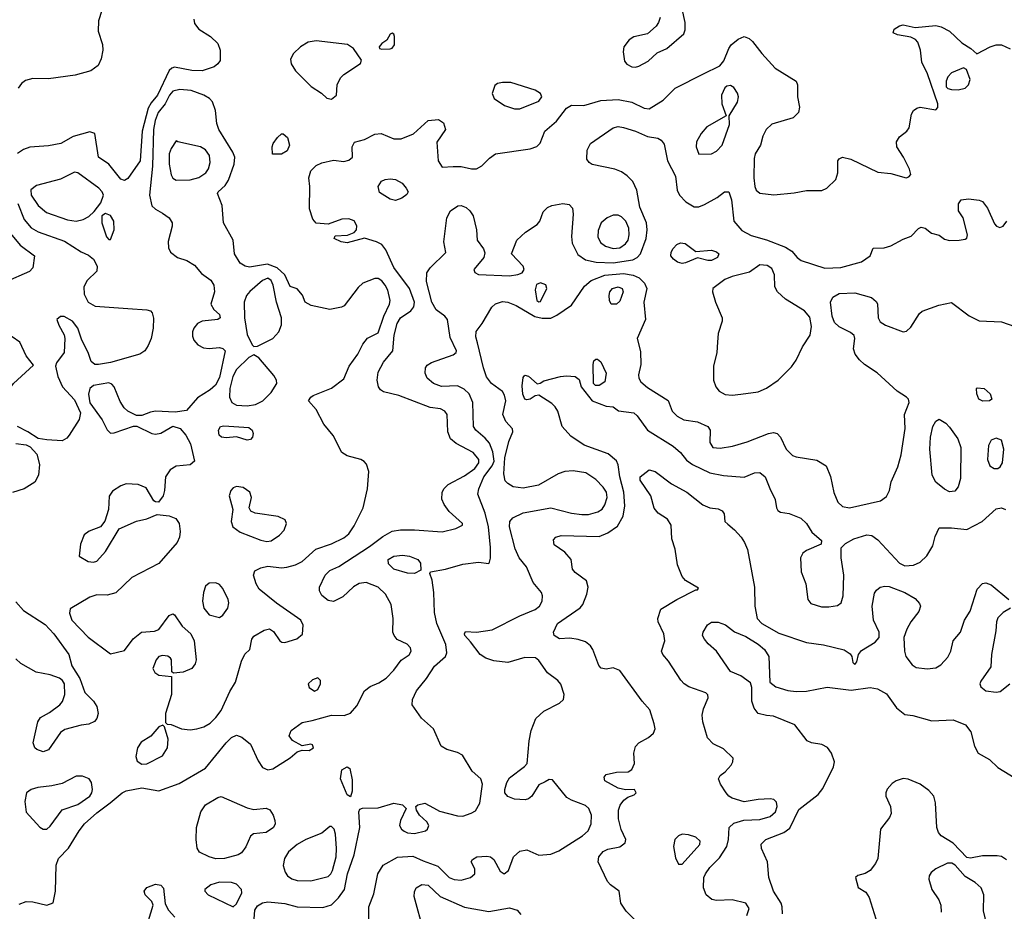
# Model space of a CAD drawing. Extents: x 1173029 to 1307123, y 522559 to 678521.
# Tile 588 of 623: x 1242798 to 1248502, y 629099 to 634261. Entities that reach past the tile are written whole.
import ezdxf

# ---------------------------------------------------------------- set-up
doc = ezdxf.new("R2010")
doc.units = 0

msp = doc.modelspace()

# ---------------------------------------------------------------- linework, layer by layer
at = {"layer": '0CON10XD'}
for points in [[(1243274.6, 634315.4), (1243255.6, 634255), (1243252.9, 634195), (1243277.4, 634117.4), (1243280.4, 634085), (1243271.1, 634035), (1243253.6, 633996.4), (1243210.8, 633965), (1243120.1, 633939.9), (1242965, 633918.2), (1242875, 633920.3), (1242831.6, 633908.4), (1242809, 633891), (1242789.3, 633865)], [(1246507.5, 634275), (1246499.2, 634245), (1246485.5, 634224.5), (1246435, 634178.8), (1246355, 634161.4), (1246329.2, 634145), (1246298.6, 634105), (1246293.1, 634075), (1246301.2, 634021.2), (1246314.2, 634004.2), (1246345, 633989.2), (1246365, 633986)], [(1246365, 633986), (1246385, 633992), (1246439.1, 634020.9), (1246490.9, 634069.1), (1246546.3, 634093.7), (1246645, 634178.8), (1246652.3, 634202.3), (1246652.5, 634245), (1246636.2, 634325)], [(1243806.7, 634265), (1243811.2, 634238.8), (1243835, 634206), (1243904.3, 634164.3), (1243945, 634123.3), (1243959.2, 634085), (1243958.8, 634025), (1243946, 634005), (1243925, 633988.6), (1243855, 633965.5), (1243795, 633967.7), (1243695, 633985.6), (1243679.1, 633980.9), (1243665, 633966.9), (1243596.5, 633825), (1243559.5, 633780.5), (1243541.7, 633748.3), (1243508.5, 633615), (1243495.8, 633445), (1243425, 633341.4), (1243405, 633330), (1243385, 633338.9), (1243314.5, 633424.5), (1243254, 633465), (1243233, 633603), (1243205, 633612.5), (1243108.8, 633585), (1243035.9, 633544.1), (1242965, 633530.7), (1242856.4, 633523.6), (1242820.3, 633509.7), (1242785, 633486.2)], [(1242795, 629139.2), (1242835, 629155.8), (1242875, 629154.3), (1242955, 629134.4), (1242992.7, 629147.3), (1243005.4, 629215), (1243009.5, 629365), (1243023.3, 629405), (1243080.6, 629465), (1243142.5, 629565), (1243174.5, 629605), (1243245, 629668.5), (1243323, 629727), (1243392.2, 629785), (1243415, 629796.7), (1243505, 629813.3), (1243605, 629796.1), (1243722, 629838), (1243875, 629927.5), (1243994.5, 630075), (1244025, 630104.5), (1244055, 630117.8), (1244085, 630106.9), (1244135, 630065.7), (1244179.5, 629969.5), (1244205, 629931.2), (1244235, 629917.5), (1244265, 629922.9), (1244365, 629986.7), (1244405, 630022.5), (1244435, 630032.5), (1244475, 630030), (1244500, 630045), (1244495, 630062.5), (1244485, 630066.2), (1244435, 630057.5), (1244377.7, 630087.7), (1244360, 630115), (1244371.4, 630145), (1244435, 630192.5), (1244492.7, 630202.7), (1244605, 630234.5), (1244677.6, 630232.4), (1244715, 630245.6), (1244752, 630288), (1244795.4, 630374.6), (1244828.9, 630401.1), (1244878.8, 630421.2), (1244921.7, 630448.3), (1244965.7, 630495), (1245007.9, 630552.1), (1245055, 630583.8), (1245066.2, 630605), (1245061.2, 630625), (1245043.3, 630645), (1244985, 630673.3), (1244966.4, 630696.4), (1244960, 630715), (1244961.2, 630795), (1244950.8, 630875), (1244917.5, 630935), (1244874.3, 630975), (1244805, 631001.8), (1244765, 630997.1), (1244732.1, 630977.9), (1244669.8, 630920.2), (1244615, 630893.3), (1244585, 630898.1), (1244548.3, 630928.3), (1244535.8, 630955), (1244535.7, 630975), (1244567.8, 631045), (1244595, 631071.5), (1244646.1, 631096.1), (1244825, 631211.4), (1244901.3, 631268.7), (1244955, 631299.1), (1245005, 631307.9), (1245085, 631308.5), (1245245, 631295.5), (1245325, 631315.7), (1245363.3, 631335), (1245363.3, 631345), (1245285, 631414), (1245256.9, 631455), (1245243.3, 631485), (1245245.4, 631524.6), (1245255.6, 631545), (1245280.4, 631569.6), (1245375, 631621.2), (1245435, 631662.5), (1245458.6, 631695), (1245458.2, 631715), (1245425.7, 631755.7), (1245326.7, 631806.7), (1245294.6, 631834.6), (1245278.2, 631875), (1245274.6, 631974.6), (1245261.1, 631995), (1245235, 632008.8), (1245175.4, 632015.4), (1244995, 632085.4), (1244906.4, 632106.4), (1244887.4, 632117.4), (1244876.3, 632136.3), (1244868.8, 632175), (1244875, 632220), (1244905, 632278), (1244959.4, 632345), (1244966.8, 632435), (1244985, 632502), (1245005, 632534.4), (1245064.7, 632575.3), (1245080.4, 632599.6), (1245085.3, 632625), (1245055.7, 632705.7), (1244965, 632826.7), (1244919.4, 632929.4), (1244895, 632959.1), (1244865, 632974.7), (1244795, 632995.8), (1244695, 632970), (1244660, 632975), (1244620, 632995), (1244625, 633010), (1244696.1, 633013.9), (1244735, 633028.8), (1244748.8, 633045), (1244752, 633068), (1244736.4, 633096.4), (1244705, 633108.9), (1244665, 633106.4), (1244585, 633078), (1244515, 633084), (1244495.6, 633105.6), (1244476.2, 633166.2), (1244479.5, 633295), (1244473.3, 633345), (1244484.6, 633385.4), (1244515, 633417.5), (1244548.1, 633431.9), (1244615, 633447.5), (1244675, 633439.4), (1244705, 633447.1), (1244725.8, 633465), (1244723.9, 633526.1), (1244738.3, 633551.7), (1244795, 633568.6), (1244855, 633598.6), (1244892.1, 633602.1), (1244965, 633571.1), (1245008.7, 633571.3), (1245078.7, 633601.3), (1245165, 633678), (1245225, 633684.2), (1245252.9, 633665), (1245264.2, 633625.8), (1245215, 633552.5), (1245221.8, 633445), (1245245, 633408), (1245308.2, 633411.8), (1245355, 633412.1), (1245415, 633398.1), (1245445, 633398.6), (1245474.5, 633415.5), (1245519.7, 633460.3), (1245555, 633484.3), (1245755.5, 633514.5), (1245793.4, 633526.6), (1245813.4, 633546.6), (1245840, 633615), (1245907.1, 633672.9), (1245965, 633748.5), (1245995, 633767.1), (1246065.7, 633764.3), (1246165, 633794.4), (1246265, 633800), (1246343.3, 633783.3), (1246415, 633750), (1246445, 633746.2), (1246525.3, 633794.7), (1246594.7, 633865.3), (1246758.6, 633948.6), (1246854, 633995), (1246877.4, 634022.6), (1246905.6, 634095), (1246919.4, 634115), (1246960.7, 634149.3), (1246995, 634163.5), (1247022.9, 634152.9), (1247043.3, 634135), (1247096.5, 634065), (1247175, 633980), (1247296.1, 633906.1), (1247303.3, 633885), (1247304.5, 633815.5), (1247314.4, 633755.6), (1247309.4, 633725), (1247277.6, 633692.4), (1247155, 633655.8), (1247121.2, 633625), (1247102.7, 633587.3), (1247088.6, 633535), (1247059.4, 633485), (1247052, 633458), (1247050.5, 633345), (1247056.9, 633295), (1247064.6, 633274.6), (1247085, 633257.1), (1247167, 633247), (1247285, 633259.2), (1247355, 633272.9), (1247445, 633273.3), (1247474, 633285), (1247525, 633336), (1247537.8, 633375), (1247537.5, 633445), (1247545, 633456), (1247565, 633465.6), (1247613, 633453), (1247768.3, 633378.3), (1247845, 633370.9), (1247933.8, 633346.2), (1247949.2, 633350.8), (1247960, 633365), (1247952, 633395), (1247916.9, 633465), (1247878.5, 633525), (1247876.9, 633555), (1247895, 633582.5), (1247937.1, 633615), (1247950.6, 633635), (1247964.4, 633715), (1247975, 633735.7), (1247995, 633750), (1248015, 633754.4), (1248105, 633740), (1248117, 633753), (1248117.5, 633775), (1248057, 633947), (1248024.2, 634015), (1248015.5, 634085.5), (1248001.4, 634131.4), (1247987.3, 634147.3), (1247960.5, 634160.5), (1247883.2, 634173.2), (1247857.5, 634185), (1247864.2, 634205.8), (1247894.3, 634225.7), (1247915, 634231.2), (1247985, 634216.2), (1248105, 634228.2), (1248135, 634220.9), (1248185, 634194.5), (1248255, 634126.9), (1248307.5, 634095), (1248343, 634063), (1248418.8, 634105), (1248455, 634115.4), (1248485, 634116.2), (1248535, 634093.3)], [(1244895, 634091.2), (1244945, 634092.9), (1244955, 634096.2), (1244970, 634115), (1244968.8, 634165), (1244965, 634177.5), (1244955, 634183.3), (1244945, 634177.5), (1244925, 634142.5), (1244895, 634123.3), (1244881.2, 634105), (1244883.3, 634095), (1244895, 634091.2)], [(1244605, 633801.4), (1244632.5, 633825), (1244637.5, 633885), (1244657.1, 633925), (1244675.8, 633945), (1244771.7, 634008.3), (1244777.7, 634027.7), (1244732.5, 634095), (1244697.4, 634117.4), (1244515, 634138.5), (1244468.9, 634131.1), (1244425.5, 634104.5), (1244384.4, 634065.6), (1244367, 634033), (1244370.6, 634005), (1244396.7, 633965), (1244486.9, 633875), (1244546.3, 633836.3), (1244577.9, 633807.9), (1244605, 633801.4)], [(1248235, 633856.2), (1248275, 633864), (1248295, 633883.3), (1248304.2, 633915), (1248283, 633973), (1248265, 633982.5), (1248195, 633953.8), (1248175, 633930), (1248164, 633905), (1248165, 633872.5), (1248175, 633862.5), (1248195, 633856.7), (1248235, 633856.2)], [(1245695, 633744.4), (1245805, 633789.5), (1245822.1, 633815), (1245814.5, 633835), (1245785, 633853.8), (1245642.7, 633897.3), (1245595, 633898), (1245565, 633891.2), (1245550.5, 633879.5), (1245535.8, 633835), (1245546, 633805), (1245606.7, 633765), (1245665, 633745.7), (1245695, 633744.4)], [(1246733, 633483), (1246805, 633484.7), (1246835, 633500.3), (1246867.8, 633535), (1246910, 633655), (1246907.5, 633705), (1246955.6, 633784.4), (1246961, 633815), (1246956.2, 633836.2), (1246935, 633869.6), (1246915, 633880.8), (1246895, 633877.3), (1246882.7, 633867.3), (1246864.3, 633825), (1246865, 633773.3), (1246890, 633705), (1246778, 633642), (1246745, 633602.5), (1246719.5, 633555), (1246716.7, 633525), (1246733, 633483)], [(1243785, 630150), (1243825, 630154.5), (1243865, 630166.2), (1243901, 630189), (1243935, 630220.5), (1243965, 630260.6), (1244015, 630371.9), (1244049.1, 630425), (1244082.4, 630547.6), (1244102.7, 630587.3), (1244131.2, 630615), (1244143.8, 630675), (1244155, 630691.2), (1244215, 630727.5), (1244245, 630733.5), (1244268.8, 630718.8), (1244305, 630665.8), (1244316.8, 630656.8), (1244335, 630654.3), (1244403.4, 630676.6), (1244435.7, 630704.3), (1244440, 630755), (1244427.5, 630785), (1244285, 630882.9), (1244185.8, 630965), (1244168.1, 630995), (1244152.9, 631045), (1244160.2, 631069.8), (1244195, 631088.5), (1244235, 631096.9), (1244315, 631088.2), (1244345, 631090.7), (1244395, 631105.3), (1244434.4, 631125), (1244514, 631196), (1244605, 631227.1), (1244675, 631261.5), (1244704.3, 631285), (1244735, 631330), (1244787.3, 631435), (1244813.1, 631545), (1244820, 631645), (1244807.7, 631687.7), (1244794.1, 631704.1), (1244774.2, 631714.2), (1244695, 631736.4), (1244664.4, 631755), (1244613.4, 631853.4), (1244559.3, 631919.3), (1244515, 632003.8), (1244472, 632055), (1244484, 632075), (1244498, 632085), (1244605, 632128.5), (1244675, 632182), (1244706.7, 632255), (1244757.3, 632325), (1244785, 632382.5), (1244812.4, 632417.6), (1244875, 632448.1), (1244906.8, 632545), (1244940.7, 632615), (1244943.8, 632635), (1244930.2, 632695), (1244915.9, 632725), (1244895, 632750), (1244875, 632762), (1244855, 632762.5), (1244785, 632736.1), (1244758.5, 632711.5), (1244677.5, 632605), (1244663.2, 632596.8), (1244595, 632582.5), (1244487.2, 632607.2), (1244451.2, 632625), (1244435.7, 632665.7), (1244405, 632702.5), (1244365, 632716.7), (1244333.3, 632785), (1244290, 632825), (1244234.5, 632845.5), (1244129.4, 632829.4), (1244103.8, 632835), (1244075, 632852.5), (1244041.9, 632905), (1244034.4, 632985), (1243978.1, 633085), (1243971.4, 633185), (1243944.3, 633255), (1243947.1, 633265), (1243988.2, 633301.8), (1244007.5, 633332.5), (1244040.4, 633425), (1244043.8, 633465), (1244032.5, 633495), (1243951.1, 633625), (1243941.1, 633661.1), (1243933.3, 633735), (1243914.3, 633785), (1243897.5, 633805), (1243865.7, 633825), (1243791, 633851), (1243725, 633857.6), (1243685, 633847.3), (1243666.4, 633825), (1243640.6, 633775), (1243600.4, 633725), (1243582.8, 633677.2), (1243573.6, 633625), (1243567.3, 633412.7), (1243549.2, 633245), (1243564, 633184), (1243584.3, 633165), (1243625, 633142.1), (1243664.1, 633114.1), (1243681.5, 633085), (1243681.5, 633065), (1243657.6, 632977.6), (1243660.6, 632940.6), (1243671.2, 632915), (1243712, 632885), (1243766.2, 632866.2), (1243810.5, 632840.5), (1243851.1, 632791.1), (1243905, 632752.9), (1243923.7, 632723.7), (1243926.7, 632685), (1243906, 632615), (1243922.7, 632582.7), (1243956, 632555), (1243958.8, 632535), (1243945, 632526.2), (1243855, 632515.6), (1243828.3, 632501.7), (1243806.7, 632475), (1243798.9, 632455), (1243798.3, 632428.3), (1243806.1, 632406.1), (1243829.5, 632379.5), (1243862.1, 632362.1), (1243895, 632357.3), (1243955, 632364.3), (1243975, 632357.5), (1243988, 632345), (1243955, 632188.8), (1243932.5, 632145), (1243901.3, 632118.7), (1243827.3, 632072.7), (1243765, 631999.2), (1243698, 631988), (1243585.4, 631994.6), (1243555, 631989.1), (1243505, 631968.8), (1243475, 631970), (1243425.4, 631995.4), (1243404, 632014), (1243380.7, 632050.7), (1243344.6, 632135), (1243331.2, 632151.2), (1243315, 632158.8), (1243225, 632143.8), (1243204.8, 632125.2), (1243196.6, 632093.4), (1243205, 632043.1), (1243275.3, 631945.3), (1243305, 631885.7), (1243325, 631868.1), (1243345, 631868.6), (1243457, 631907), (1243477, 631907), (1243563.3, 631865), (1243585, 631861.9), (1243615, 631867.5), (1243685, 631907.5), (1243727.5, 631895), (1243761.2, 631855), (1243788, 631805), (1243810, 631705), (1243785.5, 631684.5), (1243705, 631675.8), (1243670, 631655), (1243643.1, 631615), (1243636.7, 631535), (1243628.6, 631505), (1243601.7, 631468.3), (1243585, 631468.8), (1243575.8, 631475.8), (1243530.3, 631550.3), (1243485, 631569.4), (1243415, 631573.3), (1243385, 631562.2), (1243335, 631530.8), (1243317.4, 631502.6), (1243313.5, 631425), (1243291.4, 631358.6), (1243265.4, 631324.6), (1243200.5, 631299.5), (1243172, 631278), (1243150, 631225), (1243142.5, 631155), (1243194.3, 631124.3), (1243225, 631120.8), (1243245, 631126), (1243295, 631182), (1243375, 631312.5), (1243475, 631357.5), (1243535, 631370.8), (1243595, 631396), (1243665, 631389.5), (1243702.3, 631372.3), (1243722.7, 631345), (1243727.8, 631297.8), (1243724.6, 631265), (1243710.5, 631235), (1243605, 631111.8), (1243448.3, 631031.7), (1243355, 630942.5), (1243305, 630930), (1243245, 630930.9), (1243205, 630917.9), (1243090.7, 630849.3), (1243086.7, 630825), (1243100, 630785), (1243195, 630685.5), (1243325, 630590), (1243405, 630608.8), (1243455, 630676.7), (1243504.1, 630715.9), (1243579.5, 630720.5), (1243605, 630730), (1243665, 630810.8), (1243685, 630822), (1243695.5, 630815.5), (1243739.8, 630749.8), (1243789.4, 630705), (1243809.4, 630665), (1243820, 630555), (1243815, 630532.5), (1243795, 630504), (1243745, 630484.2), (1243688.3, 630478.3), (1243680, 630485), (1243677.5, 630555), (1243672.5, 630565), (1243657, 630577), (1243625, 630580), (1243605, 630573.3), (1243588.8, 630555), (1243569.2, 630505), (1243581.3, 630481.3), (1243605, 630466), (1243677.5, 630457.5), (1243677.1, 630355), (1243643.3, 630245), (1243642.5, 630192.5), (1243652.5, 630182.5), (1243675, 630180), (1243735.8, 630155.8), (1243785, 630150)], [(1244155.5, 629055.5), (1244160.9, 629105), (1244175, 629130), (1244205, 629147.3), (1244235, 629153.6), (1244295, 629147.3), (1244335, 629144.5), (1244405, 629125.4), (1244555, 629120.5), (1244604.6, 629135.4), (1244645, 629176.5), (1244678.9, 629225), (1244696.9, 629315), (1244735.2, 629425), (1244767.7, 629585), (1244762, 629675), (1244769.3, 629690.7), (1244784.2, 629695.8), (1244875, 629697.5), (1244965, 629725.7), (1245015.9, 629715.9), (1245037.5, 629695), (1245004.2, 629625), (1244998.6, 629595), (1245009.4, 629575), (1245025, 629562.1), (1245045, 629553.2), (1245085, 629548.7), (1245148.6, 629565), (1245161.1, 629575), (1245167.5, 629595), (1245157.4, 629617.4), (1245114.2, 629655), (1245096.2, 629685), (1245092.5, 629705), (1245105, 629716.2), (1245145, 629724.3), (1245195, 629698.1), (1245229.1, 629679.1), (1245335, 629650.8), (1245365, 629650), (1245413.9, 629666.1), (1245438.5, 629681.5), (1245464.4, 629725), (1245478.1, 629835), (1245470, 629865), (1245419.5, 629909.5), (1245362.4, 630002.4), (1245335, 630018.1), (1245273.3, 630035), (1245239.2, 630055), (1245194.4, 630154.4), (1245125, 630217.5), (1245071.4, 630295), (1245073.3, 630325), (1245096.5, 630375), (1245155, 630447.5), (1245201.2, 630518.8), (1245263.9, 630575), (1245272.5, 630595), (1245266, 630644), (1245214.4, 630765), (1245200.3, 630829.7), (1245197.7, 630945), (1245186.8, 631016.8), (1245173.3, 631055), (1245177.5, 631065), (1245265, 631079.2), (1245365, 631109.1), (1245455, 631120.6), (1245515, 631113.3), (1245519.5, 631120.5), (1245525.6, 631144.4), (1245525.4, 631204.6), (1245514.7, 631325.3), (1245494.2, 631404.2), (1245452.4, 631515), (1245458.3, 631545), (1245486.2, 631615), (1245535, 631678.4), (1245545.7, 631705), (1245538.9, 631758.9), (1245518.9, 631808.9), (1245495, 631838.8), (1245440.5, 631885), (1245427.3, 631905), (1245423.8, 632045), (1245401.5, 632095), (1245373, 632123), (1245335, 632142.3), (1245242.3, 632137.7), (1245194.3, 632155), (1245159.2, 632185), (1245147.1, 632215), (1245148.6, 632245), (1245158.6, 632261.4), (1245183, 632277), (1245309.6, 632320.4), (1245326, 632334), (1245328.9, 632345), (1245291.5, 632421.5), (1245276.1, 632525), (1245261.2, 632545), (1245211.5, 632581.5), (1245185.7, 632625), (1245154.7, 632745), (1245156.9, 632795), (1245175.4, 632825), (1245265.9, 632914.1), (1245254.5, 632975), (1245273.3, 633115), (1245294, 633155), (1245335.7, 633184.3), (1245355, 633185.6), (1245383.6, 633173.6), (1245406, 633155), (1245424.2, 633125), (1245443.8, 633045), (1245448.8, 632985), (1245484, 632935), (1245492.3, 632912.3), (1245485.8, 632885), (1245449.1, 632840.9), (1245428.8, 632815), (1245435, 632796.7), (1245455.7, 632785.7), (1245635, 632778.4), (1245684.6, 632785.4), (1245708.8, 632795), (1245720.8, 632815), (1245714.5, 632834.5), (1245646.2, 632905), (1245678.8, 632985), (1245728, 633032), (1245795.6, 633075), (1245810.5, 633095), (1245831.4, 633148.6), (1245855, 633174.4), (1245880, 633185), (1245945, 633196.4), (1245981.3, 633191.3), (1245999.7, 633169.7), (1246004.4, 633135), (1245994, 633006), (1245997.9, 632967.9), (1246031.5, 632901.5), (1246075, 632870.8), (1246138.1, 632858.1), (1246235, 632854.2), (1246349.1, 632870.9), (1246375.8, 632884.2), (1246394.7, 632905), (1246426.9, 632995), (1246431.9, 633045), (1246428.2, 633085), (1246389.7, 633175), (1246372.3, 633275), (1246349.6, 633325), (1246317.8, 633357.8), (1246285, 633380.7), (1246245, 633396.7), (1246115, 633422.5), (1246096.2, 633435), (1246084.2, 633454.2), (1246085.7, 633505), (1246104.3, 633545), (1246235, 633634.5), (1246265, 633642.7), (1246295, 633637.9), (1246365, 633616.7), (1246435, 633584.7), (1246495.5, 633575.5), (1246514.5, 633564.5), (1246531.3, 633541.3), (1246550.4, 633445), (1246597.3, 633355), (1246606.5, 633275), (1246620, 633245), (1246657.1, 633207.1), (1246705, 633178.2), (1246733, 633177), (1246765, 633192.2), (1246838.6, 633231.4), (1246880, 633265), (1246905, 633263.8), (1246921.7, 633218.3), (1246934.4, 633095), (1246981.7, 633041.7), (1247035, 633012.5), (1247125, 632986.9), (1247234.2, 632944.2), (1247271.7, 632921.7), (1247301.1, 632885), (1247325, 632866.8), (1247462, 632822), (1247555, 632826), (1247675, 632859.4), (1247724, 632895), (1247741.2, 632938.8), (1247805, 632941.2), (1247845, 632951.3), (1247915, 632991.2), (1247961.5, 633008.5), (1248005, 633052.5), (1248020.7, 633059.3), (1248043.6, 633053.6), (1248080, 633025), (1248123.6, 633013.6), (1248155, 632990), (1248185, 632983.8), (1248240, 632985), (1248275, 632990), (1248283.6, 632996.4), (1248288, 633015), (1248263.9, 633113.9), (1248236.7, 633155), (1248236.7, 633195), (1248251.7, 633218.3), (1248295, 633223.8), (1248355, 633216.9), (1248375, 633208.6), (1248405, 633169.2), (1248445, 633079.2), (1248455.5, 633065.5), (1248475, 633058.1), (1248495, 633065.7), (1248516.7, 633095)], [(1244315, 633482.2), (1244263, 633483), (1244260.6, 633525), (1244266.5, 633545), (1244290.6, 633579.4), (1244315, 633600), (1244325, 633601.1), (1244349.5, 633579.5), (1244361.5, 633535), (1244347.6, 633502.4), (1244315, 633482.2)], [(1243705, 633331.5), (1243785, 633333.6), (1243835, 633347.5), (1243877.3, 633375), (1243891.5, 633398.5), (1243902, 633435), (1243897.2, 633475), (1243875, 633507.8), (1243846, 633526), (1243713.6, 633553.6), (1243705, 633560), (1243675, 633516), (1243664.6, 633484.6), (1243663.4, 633425), (1243675, 633364), (1243685, 633344.3), (1243705, 633331.5)], [(1243125, 633095.4), (1243165, 633103.8), (1243198.2, 633121.8), (1243230, 633150), (1243268.3, 633201.7), (1243284.3, 633245), (1243276.9, 633265), (1243256.5, 633285), (1243135, 633374.4), (1243115, 633378), (1243035, 633337.5), (1242895, 633301.8), (1242863.7, 633276.3), (1242865, 633245.8), (1242904.6, 633185), (1242954.4, 633145), (1243075, 633101.9), (1243125, 633095.4)], [(1244975, 633214.4), (1244945, 633222.5), (1244881.5, 633261.5), (1244875.6, 633295), (1244894.4, 633325.6), (1244915, 633335.8), (1244945, 633340), (1244975, 633335.6), (1245014, 633315), (1245037.5, 633285), (1245048, 633265), (1245040.3, 633249.7), (1245012, 633228), (1244975, 633214.4)], [(1242787.8, 633197.8), (1242824.7, 633105), (1242865, 633056.4), (1242905, 633033.8), (1243058.1, 632978.1), (1243155, 632917.1), (1243197.4, 632897.4), (1243225.8, 632875), (1243247.1, 632835), (1243244.4, 632805.6), (1243188.1, 632751.9), (1243169.2, 632715), (1243172.2, 632672.2), (1243195.7, 632625), (1243235, 632603.1), (1243425, 632589.1), (1243535, 632581.4), (1243555, 632576), (1243566, 632565), (1243573, 632533), (1243572.2, 632475), (1243560, 632415), (1243543.1, 632375), (1243522.5, 632345), (1243494.6, 632325.4), (1243325, 632276.9), (1243255, 632264.6), (1243233.3, 632265), (1243211.7, 632281.7), (1243194.5, 632334.5), (1243158.6, 632405), (1243135.6, 632475), (1243103.3, 632515), (1243055, 632542), (1243035, 632542), (1243014, 632526), (1243025, 632492.5), (1243055.9, 632435.9), (1243060, 632415), (1243056, 632335), (1243011.2, 632275), (1243006, 632255), (1243018.9, 632195), (1243046.4, 632136.4), (1243115, 632061.1), (1243150, 631985), (1243143, 631947), (1243084.5, 631855), (1243071.6, 631838.4), (1243045, 631822.7), (1242955, 631828.9), (1242905, 631836), (1242845, 631875.8), (1242785, 631905.4)], [(1243315, 632988.1), (1243325, 632989.4), (1243344.7, 633045), (1243343.9, 633093.9), (1243325, 633127.5), (1243295, 633140), (1243274.1, 633125.9), (1243274.3, 633085.7), (1243301.5, 633005), (1243315, 632988.1)], [(1246235, 632937.1), (1246275, 632941.4), (1246307.3, 632962.7), (1246323.4, 632985), (1246329.4, 633015), (1246326, 633055), (1246309.6, 633095), (1246285, 633120.5), (1246265, 633130.5), (1246235, 633129.1), (1246201.4, 633115), (1246165.6, 633085), (1246149.1, 633040.9), (1246147.9, 633005), (1246162.2, 632972.2), (1246190.9, 632950.9), (1246235, 632937.1)], [(1242745, 633023.6), (1242801.8, 632955), (1242883.1, 632895), (1242875, 632824), (1242855, 632803.6), (1242715, 632740.9)], [(1246635, 632850.6), (1246608.3, 632858.3), (1246584.7, 632874.7), (1246570.6, 632895), (1246571.9, 632915), (1246583.7, 632936.3), (1246605, 632960), (1246625, 632969.2), (1246653.3, 632965), (1246715, 632919.2), (1246805, 632927.5), (1246835, 632918.1), (1246847.1, 632905), (1246840, 632885), (1246805, 632867.8), (1246785, 632866.7), (1246725, 632882.5), (1246655, 632853.1), (1246635, 632850.6)], [(1244820, 629025), (1244820, 629125), (1244849.6, 629200.4), (1244873.4, 629316.6), (1244903.3, 629365), (1244987.4, 629412.6), (1245075, 629418), (1245135, 629391.3), (1245220.4, 629360.4), (1245285.8, 629295), (1245315, 629283.2), (1245355, 629278.2), (1245410, 629295), (1245433.8, 629315), (1245433.8, 629345), (1245413.3, 629385), (1245420.5, 629399.5), (1245445.9, 629414.1), (1245505, 629418.6), (1245525, 629414.3), (1245545, 629399.2), (1245581.1, 629331.1), (1245605, 629315.8), (1245629.4, 629335), (1245658.5, 629415), (1245695, 629447.5), (1245735, 629453.9), (1245805.5, 629424.5), (1245875, 629430), (1245922, 629448), (1246058.1, 629535), (1246091.1, 629565), (1246108.4, 629605), (1246111.3, 629655), (1246095.4, 629695), (1246075, 629711.1), (1245995, 629742.1), (1245968.4, 629758.4), (1245885, 629860.8), (1245865, 629861.4), (1245841.3, 629848.7), (1245805, 629830.8), (1245765.3, 629764.7), (1245745, 629749.2), (1245726.2, 629743.8), (1245665, 629749), (1245625, 629763.5), (1245607.5, 629785), (1245607.7, 629805), (1245619.6, 629845), (1245635, 629871.9), (1245722.8, 629937.2), (1245737.1, 629955), (1245748.8, 630085), (1245761.8, 630145), (1245788.9, 630215), (1245835, 630257.1), (1245925.5, 630304.5), (1245948, 630325), (1245951.4, 630355), (1245933.4, 630413.4), (1245915, 630435.7), (1245855, 630479.2), (1245805, 630551.2), (1245786.8, 630566.8), (1245725, 630567.5), (1245625, 630539.3), (1245545, 630548.9), (1245498, 630565), (1245465.8, 630585), (1245408.6, 630658.6), (1245376.7, 630695), (1245374, 630706), (1245381.2, 630718.8), (1245445, 630714.2), (1245535, 630728.2), (1245695, 630810), (1245784.3, 630845.7), (1245808.5, 630865), (1245825.5, 630895), (1245826.9, 630925), (1245820, 630945), (1245772.9, 631002.9), (1245733.8, 631093.8), (1245691.8, 631145), (1245667.3, 631197.3), (1245634.5, 631325.5), (1245638.1, 631355), (1245655, 631378), (1245715, 631405.7), (1245874.6, 631435.4), (1245995, 631404.7), (1246055, 631395.8), (1246093.4, 631396.6), (1246147.5, 631412.5), (1246172, 631428), (1246188, 631452), (1246201.1, 631495), (1246196.7, 631525), (1246178.9, 631555), (1246135, 631599.6), (1246078.2, 631638.2), (1246005, 631649.5), (1245955, 631645.8), (1245918.2, 631631.8), (1245803.4, 631566.6), (1245715, 631548.9), (1245657.2, 631557.2), (1245626, 631575), (1245611.2, 631591.2), (1245601.7, 631631.7), (1245609.2, 631725), (1245631.5, 631818.5), (1245654.3, 631875), (1245653, 631893), (1245614.5, 631935), (1245596.2, 631975), (1245613.3, 632055), (1245607.2, 632087.2), (1245595, 632107.8), (1245531.9, 632155), (1245503, 632193), (1245484.8, 632244.8), (1245450.4, 632390.4), (1245440, 632425), (1245443.3, 632456.7), (1245477.8, 632502.2), (1245532.4, 632597.6), (1245555, 632615.8), (1245595, 632629.2), (1245625, 632625.6), (1245675, 632605.6), (1245781.9, 632541.9), (1245825, 632534.1), (1245875, 632533.9), (1245910.1, 632549.9), (1245995, 632609.1), (1246070.6, 632719.4), (1246108.9, 632751.1), (1246188.2, 632781.8), (1246295, 632791.6), (1246351.5, 632781.5), (1246386.5, 632766.5), (1246416.7, 632736.7), (1246431.2, 632705), (1246414.1, 632625), (1246423.2, 632525), (1246375.8, 632415), (1246395, 632340), (1246396.2, 632265), (1246382, 632205), (1246384.2, 632185), (1246396, 632165), (1246435, 632131.4), (1246555, 632056.7), (1246578, 631995), (1246606.2, 631965), (1246645, 631944.3), (1246725, 631933.8), (1246783.3, 631905), (1246798, 631885), (1246796.1, 631813.9), (1246814, 631785), (1246855, 631780.5), (1246927.4, 631792.6), (1247012.7, 631817.3), (1247135, 631865.6), (1247165, 631870.8), (1247185, 631865.8), (1247204.3, 631845), (1247238.2, 631775), (1247275, 631738.5), (1247295, 631730), (1247415, 631711.4), (1247469.1, 631679.1), (1247495.5, 631615.5), (1247514.6, 631524.6), (1247537.5, 631467.5), (1247565, 631442.5), (1247605.8, 631435.8), (1247784.5, 631475.5), (1247819.1, 631500.9), (1247836, 631535), (1247846.2, 631585), (1247885, 631672.5), (1247905, 631742.5), (1247927.5, 631895), (1247924.4, 631975), (1247950, 632045), (1247945.8, 632065), (1247936, 632075), (1247880.1, 632110.1), (1247765, 632216.1), (1247691.4, 632265), (1247661.9, 632291.9), (1247637.1, 632325), (1247627.1, 632355), (1247636.2, 632415), (1247632, 632432), (1247610.9, 632450.9), (1247545, 632483.1), (1247518.3, 632508.3), (1247504.6, 632545), (1247495.7, 632625), (1247508.8, 632655), (1247545, 632675.6), (1247635, 632679.5), (1247732, 632652), (1247759.6, 632629.6), (1247766.4, 632616.4), (1247771.4, 632535), (1247782.2, 632512.2), (1247813, 632493), (1247915, 632453.2), (1247935, 632458.5), (1247959.7, 632480.3), (1248010, 632560), (1248025.6, 632574.4), (1248122.1, 632607.9), (1248195, 632623.8), (1248297.4, 632547.4), (1248355, 632517.1), (1248485, 632512.9), (1248601.1, 632471.1)], [(1246925, 632088.1), (1246975, 632093.5), (1247075, 632107.3), (1247125, 632127.3), (1247191.9, 632175), (1247268, 632252), (1247295, 632290.6), (1247332.1, 632367.9), (1247377.8, 632435), (1247384.7, 632485), (1247375, 632538.6), (1247345, 632575.4), (1247233.5, 632643.5), (1247188.1, 632685), (1247171.9, 632715), (1247170, 632785), (1247155, 632820), (1247127.3, 632837.3), (1247085, 632842.5), (1247025, 632798.9), (1246925, 632774.1), (1246882.5, 632757.5), (1246812.9, 632705), (1246810.6, 632685), (1246829.1, 632625), (1246866.5, 632535), (1246866.4, 632515), (1246844.6, 632445), (1246839.6, 632395), (1246836.2, 632335), (1246817.3, 632255), (1246816.9, 632175), (1246831.4, 632135), (1246850.7, 632110.7), (1246885, 632091.9), (1246925, 632088.1)], [(1244155, 632369.4), (1244175, 632371.5), (1244265.2, 632414.8), (1244299.6, 632455), (1244314.6, 632495), (1244314, 632536), (1244286.7, 632626.7), (1244267.3, 632725), (1244255, 632752), (1244235, 632765.2), (1244205, 632751.9), (1244132.1, 632687.9), (1244112.8, 632665), (1244098.4, 632625), (1244100.7, 632535), (1244115, 632439.2), (1244145, 632378.6), (1244155, 632369.4)], [(1245805, 632627.8), (1245815, 632630), (1245852, 632705), (1245845, 632726.7), (1245815, 632737.1), (1245792.6, 632727.4), (1245783.2, 632696.8), (1245794.6, 632635), (1245805, 632627.8)], [(1246255, 632613.3), (1246224, 632615), (1246214.3, 632635), (1246213.3, 632665), (1246216.5, 632685), (1246231.1, 632705), (1246265, 632715.3), (1246287.3, 632705), (1246292.9, 632685), (1246275, 632631.2), (1246255, 632613.3)], [(1242595, 631950), (1242610.8, 631965), (1242633.6, 632026.4), (1242685, 632051.5), (1242763.3, 632155), (1242878.3, 632261.7), (1242835, 632315.6), (1242799.3, 632395), (1242755, 632425.3), (1242695, 632440.8), (1242655, 632436.4), (1242609.8, 632410.2), (1242571.6, 632355), (1242562.2, 632255), (1242534.7, 632185), (1242529.6, 632145), (1242547.6, 632107.6), (1242606.7, 632055), (1242606.4, 632043.6), (1242565, 632013.3), (1242555.8, 631985), (1242565, 631962), (1242595, 631950)], [(1244115, 632024.8), (1244165, 632033.3), (1244206, 632054), (1244255, 632102.7), (1244287.9, 632155), (1244286.2, 632175), (1244270.4, 632200.4), (1244184.2, 632304.2), (1244155, 632320.5), (1244125, 632305.4), (1244053.6, 632236.4), (1244032.5, 632195), (1244015.2, 632125), (1244013.5, 632075), (1244026.7, 632045), (1244055, 632028.6), (1244115, 632024.8)], [(1246133.6, 632143.6), (1246122.5, 632155), (1246120, 632265), (1246123, 632287), (1246135, 632296.7), (1246145, 632296.7), (1246165, 632280), (1246196.2, 632215), (1246186.7, 632165), (1246155, 632143.8), (1246133.6, 632143.6)], [(1246365.6, 629045), (1246310.4, 629100.4), (1246279.4, 629145), (1246270.8, 629215), (1246221.2, 629251.2), (1246202.3, 629272.3), (1246149.4, 629385), (1246153.1, 629415), (1246178, 629445), (1246205, 629458.1), (1246275, 629472.9), (1246306.2, 629495), (1246310, 629515), (1246282.4, 629572.4), (1246266.5, 629635), (1246266.5, 629685), (1246277, 629713), (1246297.8, 629742.2), (1246320.3, 629759.7), (1246357, 629773), (1246368.8, 629785), (1246360, 629805), (1246308.3, 629801.7), (1246265, 629812.2), (1246187.5, 629855), (1246182.9, 629875), (1246195, 629890), (1246255, 629903.5), (1246323, 629907), (1246345, 629920), (1246358.6, 629955), (1246355.6, 630015), (1246365, 630053.8), (1246384, 630075), (1246441.2, 630105), (1246469.1, 630130.9), (1246478.8, 630155), (1246474.2, 630185), (1246448.6, 630265), (1246404.2, 630315), (1246275, 630493.8), (1246235, 630509.2), (1246195, 630501.2), (1246165.9, 630505.9), (1246152.7, 630522.7), (1246118.1, 630615), (1246104.3, 630635), (1246075, 630658.6), (1246033, 630673), (1245985, 630680), (1245925, 630675.8), (1245895, 630696.7), (1245890.8, 630715), (1245914, 630765), (1246044.7, 630855.3), (1246059.5, 630875), (1246082.5, 630935), (1246090.6, 630975), (1246081.4, 631011.4), (1246015, 631060), (1246000.7, 631080.7), (1245993.3, 631135), (1245955, 631178.8), (1245895, 631220), (1245890.5, 631249.5), (1245903.3, 631265), (1245935, 631274.3), (1246155, 631269.4), (1246205, 631289.4), (1246261.5, 631328.5), (1246293.1, 631386.9), (1246303.1, 631446.9), (1246297.9, 631525), (1246274.2, 631615), (1246264.5, 631684.5), (1246255, 631706.2), (1246207.6, 631747.6), (1246068.7, 631798.7), (1245990.3, 631850.3), (1245940, 631905), (1245915.5, 631995.5), (1245900.6, 632020.6), (1245879.7, 632039.7), (1245805, 632087.5), (1245785, 632083.3), (1245755, 632064.3), (1245735, 632060), (1245725, 632064.2), (1245712.7, 632092.7), (1245709.3, 632140.7), (1245715, 632190), (1245725, 632202.5), (1245745, 632196.7), (1245795, 632152.5), (1245813.6, 632156.4), (1245835, 632171.2), (1245930, 632195), (1245965, 632200), (1246015.9, 632195.9), (1246038.3, 632178.3), (1246050, 632135), (1246113.8, 632055), (1246195, 632024), (1246235, 632020), (1246266.1, 631996.1), (1246355, 631984.4), (1246375, 631966.9), (1246434.7, 631884.7), (1246582.9, 631792.9), (1246625, 631755.6), (1246660.7, 631710.7), (1246695, 631686.2), (1246795, 631636.8), (1246875, 631622.7), (1246995, 631612.9), (1247055, 631638.6), (1247085, 631640), (1247115.7, 631615), (1247143.6, 631546.4), (1247174.1, 631484.1), (1247182, 631435), (1247190.3, 631420.3), (1247205, 631410.8), (1247255, 631402.9), (1247323.8, 631375), (1247355, 631343.8), (1247386, 631295), (1247442.5, 631245), (1247440, 631225), (1247355, 631188.6), (1247335, 631172), (1247321.9, 631145), (1247324.4, 631065), (1247352.1, 630995), (1247364.3, 630904.3), (1247381.1, 630881.1), (1247442.6, 630862.6), (1247485, 630862.2), (1247535, 630869.2), (1247557.5, 630885), (1247568.9, 630925), (1247572.3, 631045), (1247555.8, 631145), (1247556.2, 631203.8), (1247581.3, 631228.7), (1247630, 631255), (1247705, 631279.1), (1247735, 631275.5), (1247769.4, 631249.4), (1247895, 631114.1), (1247925, 631098.4), (1247975, 631103.6), (1248015, 631120.6), (1248052.2, 631157.8), (1248088.1, 631215), (1248101.2, 631268.8), (1248125, 631320), (1248195, 631320), (1248285, 631309.2), (1248373.8, 631355), (1248455, 631428.6), (1248485, 631435.6), (1248508.8, 631425)], [(1248377.3, 632052.7), (1248354, 632065), (1248342, 632095), (1248340, 632125), (1248345, 632130), (1248385, 632126), (1248418.8, 632095), (1248430, 632065), (1248415, 632053.8), (1248377.3, 632052.7)], [(1248185, 631527.5), (1248155, 631542.5), (1248105, 631584.2), (1248083.1, 631625), (1248069.7, 631775), (1248073.5, 631845), (1248087.5, 631905), (1248105, 631936), (1248125, 631948), (1248162, 631925), (1248185, 631902.5), (1248232.5, 631835), (1248250.7, 631785), (1248247.5, 631605), (1248233.5, 631556.5), (1248215, 631532), (1248185, 631527.5)], [(1244115, 631827.5), (1244055, 631846), (1243995, 631840), (1243966.4, 631843.6), (1243954.2, 631855), (1243949.2, 631885), (1243961.2, 631905), (1243980.3, 631909.7), (1244125, 631899.4), (1244144, 631885), (1244150, 631865), (1244147.5, 631845), (1244135, 631830), (1244115, 631827.5)], [(1248465, 631662), (1248478.3, 631671.7), (1248491.1, 631695), (1248498.9, 631775), (1248485, 631826.7), (1248455, 631838), (1248425, 631826.7), (1248409.2, 631795), (1248404.4, 631715), (1248417.3, 631677.3), (1248442.7, 631662.7), (1248465, 631662)], [(1242775, 631807.5), (1242835, 631800), (1242858.3, 631788.3), (1242896.9, 631745), (1242912.5, 631685), (1242907.1, 631625), (1242885.5, 631584.5), (1242825, 631545.8), (1242755.9, 631524.1)], [(1247010, 629075), (1247023.1, 629115), (1247005, 629145.5), (1246925.3, 629165.3), (1246835, 629161.1), (1246806.5, 629166.5), (1246774.4, 629195), (1246759.5, 629235), (1246761.8, 629295), (1246770.5, 629315), (1246795, 629351.9), (1246851.7, 629408.3), (1246893.8, 629475), (1246904.5, 629515), (1246908, 629585), (1246935, 629608.6), (1246992.9, 629627.1), (1247085, 629630), (1247145, 629647.5), (1247176.4, 629675), (1247185.5, 629705), (1247181.1, 629731.1), (1247166.8, 629746.8), (1247145, 629750.6), (1247075, 629746.2), (1246995, 629732.5), (1246925, 629753.1), (1246906, 629765), (1246890, 629785), (1246857.5, 629835), (1246846, 629865), (1246856.2, 629885), (1246885, 629906), (1246920, 629945), (1246930, 629965), (1246931.2, 629985), (1246875, 630040), (1246815, 630068.9), (1246782.6, 630102.6), (1246756.1, 630195), (1246752, 630235), (1246759.1, 630270.9), (1246787.1, 630335), (1246785, 630352.5), (1246773, 630363), (1246675, 630398.2), (1246646.6, 630416.6), (1246627.8, 630437.8), (1246556.8, 630546.8), (1246523.3, 630585), (1246516.7, 630605), (1246535.8, 630665), (1246530, 630705), (1246497.1, 630775), (1246494.3, 630795), (1246511.2, 630848.8), (1246605, 630904), (1246715, 630960), (1246725, 630960), (1246730, 630970), (1246655, 631014), (1246635, 631036.7), (1246608.5, 631105), (1246595.5, 631195), (1246575.6, 631255.6), (1246571.4, 631335), (1246550, 631370), (1246497.5, 631405), (1246473.4, 631433.4), (1246454.2, 631504.2), (1246392, 631595), (1246392, 631615), (1246445, 631654.3), (1246478.8, 631645), (1246573, 631573), (1246662, 631525), (1246755, 631451.4), (1246795, 631435.7), (1246845, 631429.2), (1246867.3, 631417.3), (1246879.3, 631399.3), (1246883.3, 631355), (1246900.3, 631340.3), (1246938.5, 631308.5), (1246976.5, 631265), (1246996.9, 631235), (1247013.9, 631193.9), (1247055.4, 630975), (1247056.9, 630865), (1247070.4, 630795), (1247097.5, 630765), (1247195, 630709.3), (1247355.6, 630654.4), (1247455, 630641.2), (1247573.6, 630613.6), (1247609.1, 630589.1), (1247618.8, 630575), (1247625, 630540), (1247635, 630527.5), (1247647.3, 630542.7), (1247657.5, 630585), (1247675, 630609.2), (1247753.5, 630656.5), (1247776.5, 630685), (1247777.1, 630715), (1247744.6, 630785), (1247736.2, 630865), (1247749.3, 630940.7), (1247761.3, 630958.7), (1247783.3, 630975), (1247808.8, 630981.2), (1247835, 630978.6), (1247925, 630944.5), (1247985, 630910), (1248010.7, 630880.7), (1248015.6, 630865), (1248006.7, 630835), (1247960.8, 630775), (1247937, 630733), (1247920, 630685), (1247924.2, 630604.2), (1247931.2, 630575), (1247968.8, 630525), (1247990.3, 630510.3), (1248055, 630503.1), (1248105, 630509.4), (1248133.7, 630526.3), (1248175, 630570.8), (1248192.2, 630605), (1248204.6, 630665.4), (1248248.1, 630715), (1248271.2, 630785), (1248303.2, 630836.8), (1248344.5, 630965), (1248375, 630997.1), (1248395, 631001.4), (1248425, 630990), (1248528, 630905)], [(1244230.2, 631239.8), (1244255, 631244.6), (1244302.9, 631277.1), (1244330.5, 631305), (1244344.4, 631344.4), (1244335.4, 631365.4), (1244295.4, 631385.4), (1244162.5, 631405), (1244136.2, 631415), (1244127.5, 631435), (1244141.4, 631495), (1244130.8, 631525), (1244093.5, 631553.5), (1244055, 631558.9), (1244035, 631550), (1244021.5, 631535), (1244012.1, 631505), (1244032.5, 631425), (1244023.5, 631355), (1244033.1, 631325), (1244075, 631293.5), (1244195, 631247.1), (1244230.2, 631239.8)], [(1245085, 631054.4), (1245045, 631055.8), (1244965, 631080.8), (1244935, 631110), (1244932, 631135), (1244965, 631154.4), (1245015, 631160), (1245055.4, 631155.4), (1245105, 631136), (1245120, 631115), (1245122.5, 631075), (1245085, 631054.4)], [(1243955, 630800.6), (1243975, 630814.4), (1244003.5, 630855), (1244009.5, 630885), (1244005.5, 630905), (1243975, 630968), (1243955, 630992), (1243935, 631000), (1243895, 630998), (1243875, 630981.2), (1243862.2, 630945), (1243857.3, 630895), (1243864.5, 630855), (1243895, 630815.8), (1243955, 630800.6)], [(1242775, 630890.8), (1242820.1, 630840.1), (1242945, 630758.8), (1242995.2, 630705.2)], [(1248536.7, 630855), (1248495, 630829.2), (1248465, 630798.8), (1248455.6, 630775), (1248453, 630723)], [(1247217.3, 629085), (1247215.6, 629125), (1247209.4, 629145), (1247165, 629216.2), (1247136.9, 629295), (1247130, 629385), (1247095, 629463.3), (1247093.1, 629486.9), (1247121.1, 629515), (1247224.4, 629555.6), (1247259.7, 629580.3), (1247312.2, 629687.8), (1247422.5, 629775), (1247450.4, 629809.6), (1247512.5, 629935), (1247518.5, 629965), (1247501.5, 630015), (1247476.7, 630046.7), (1247445, 630065.6), (1247385, 630073.5), (1247359.2, 630085), (1247289, 630179), (1247165, 630228.9), (1247125, 630233.1), (1247075, 630244), (1247052, 630275), (1247040, 630315), (1247040, 630395), (1247031.7, 630421.7), (1246975, 630461.9), (1246915, 630488.1), (1246835.4, 630605.4), (1246787, 630647), (1246764.3, 630675), (1246754.3, 630695), (1246757.1, 630715), (1246782.6, 630757.4), (1246805, 630772.9), (1246845, 630772.9), (1246886.8, 630756.8), (1246937.8, 630717.8), (1247005, 630690.5), (1247075, 630646.2), (1247112.2, 630615), (1247136.7, 630575), (1247144, 630425), (1247178.3, 630398.3), (1247247.6, 630377.6), (1247295, 630372.1), (1247355, 630372.9), (1247475, 630397.5), (1247615, 630380), (1247725, 630394.6), (1247766.9, 630386.9), (1247818.5, 630358.5), (1247877.9, 630277.9), (1247925, 630238.1), (1247971.7, 630231.7), (1248082.3, 630202.3), (1248205, 630207.8), (1248277.6, 630177.6), (1248308, 630138), (1248329.2, 630055), (1248350.5, 630015), (1248415, 629978.5), (1248465, 629932.2), (1248592.6, 629852.6)], [(1242995.2, 630705.2), (1243083.3, 630585), (1243100.6, 630520.6), (1243147.2, 630447.2), (1243176.3, 630366.3), (1243226, 630315), (1243246, 630285), (1243252.5, 630245), (1243245.8, 630215), (1243231.7, 630198.3), (1243198.3, 630181.7), (1243155, 630176.9), (1243058.8, 630151.2), (1243035, 630133.8), (1242965, 630034), (1242935, 630023.1), (1242896.7, 630035), (1242886.2, 630045), (1242876.2, 630075), (1242904.1, 630195.9), (1242918.3, 630221.7), (1242970.3, 630249.7), (1243031.2, 630295), (1243046.8, 630313.2), (1243060, 630355), (1243058, 630415), (1243046.7, 630435), (1243027.9, 630447.9), (1242975, 630468.1), (1242892.7, 630482.7), (1242803.9, 630533.9), (1242775, 630560)], [(1248453, 630723), (1248426.6, 630586.6), (1248424.2, 630515), (1248365, 630432), (1248360.5, 630415), (1248365, 630398.8), (1248395, 630375.6), (1248455, 630367.1), (1248478.3, 630371.7), (1248533.7, 630416.3)], [(1244505, 630374.2), (1244525, 630384), (1244540, 630415), (1244540, 630435), (1244525, 630450), (1244495, 630440), (1244470, 630415), (1244474.4, 630394.4), (1244505, 630374.2)], [(1243505, 629951.1), (1243535, 629952.5), (1243625, 629998.8), (1243653.8, 630045), (1243658.8, 630095), (1243637.5, 630167.5), (1243627.5, 630177.5), (1243605, 630167.5), (1243557.4, 630112.6), (1243502.6, 630077.4), (1243480, 630045), (1243470, 629995), (1243477.9, 629967.9), (1243505, 629951.1)], [(1242935, 629574.2), (1242955, 629574.3), (1242975, 629592.5), (1243043.4, 629686.6), (1243135, 629717.9), (1243203.8, 629765), (1243216.2, 629785), (1243219.6, 629805), (1243214.4, 629845), (1243200.8, 629865), (1243161.7, 629881.7), (1243125, 629882.1), (1243045, 629838.8), (1242985, 629824.6), (1242904, 629816), (1242865, 629804.4), (1242838.6, 629785), (1242827.1, 629735), (1242835, 629673.3), (1242915, 629586), (1242935, 629574.2)], [(1244715, 629762.5), (1244695, 629773.8), (1244655.8, 629865), (1244665, 629917.5), (1244695, 629936.2), (1244710, 629925), (1244725, 629860), (1244724, 629795), (1244715, 629762.5)], [(1248515, 629397.1), (1248485, 629415.7), (1248460.3, 629420.3), (1248375, 629419.1), (1248305, 629406.7), (1248285, 629411.3), (1248205, 629494), (1248136, 629536), (1248121.1, 629555), (1248110.5, 629585), (1248103.6, 629726.4), (1248092.9, 629765), (1248065, 629798.9), (1248013.3, 629835), (1247945, 629864.1), (1247915, 629867.6), (1247875.3, 629854.7), (1247851.3, 629838.7), (1247823.8, 629806.2), (1247814.6, 629785), (1247814.6, 629765), (1247841.8, 629705), (1247846.2, 629665), (1247837.1, 629642.9), (1247784.2, 629575), (1247769.6, 629405), (1247755.5, 629375), (1247725, 629334.3), (1247695, 629317.1), (1247653.4, 629306.6), (1247638.8, 629295), (1247655, 629237.5), (1247699.7, 629209.7), (1247719.7, 629179.7), (1247758.2, 629055)], [(1243935, 629402.5), (1243895, 629413.5), (1243840.5, 629440.5), (1243825.7, 629465), (1243819.5, 629515), (1243821.5, 629585), (1243847.5, 629675), (1243874.4, 629715), (1243945, 629757.5), (1243965, 629763.5), (1244115, 629697.5), (1244155, 629688.9), (1244225, 629695.7), (1244246.3, 629686.3), (1244267.1, 629655), (1244275.8, 629625), (1244278, 629605), (1244268.8, 629585), (1244225, 629556), (1244152.5, 629547.5), (1244135, 629533.8), (1244108.3, 629471.7), (1244083.1, 629436.9), (1244063.8, 629426.2), (1243985, 629404.6), (1243935, 629402.5)], [(1244485, 629274.7), (1244585, 629300), (1244600.8, 629315), (1244610.3, 629335), (1244631.4, 629415), (1244632.7, 629462.7), (1244628.2, 629545), (1244618.9, 629575), (1244605, 629590), (1244595, 629590.8), (1244547.8, 629552.2), (1244454.8, 629515.2), (1244405, 629486.2), (1244355, 629442.5), (1244331.2, 629405), (1244324.6, 629364.6), (1244335.6, 629325), (1244349.4, 629305), (1244375, 629287.7), (1244405, 629277.2), (1244485, 629274.7)], [(1246615, 629371.2), (1246635, 629372), (1246738.5, 629485), (1246739.6, 629505), (1246715, 629527.8), (1246672.3, 629542.3), (1246635.2, 629544.8), (1246613.8, 629536.2), (1246593.3, 629515), (1246586.2, 629475), (1246597.6, 629407.6), (1246615, 629371.2)], [(1248400.4, 629020.4), (1248381.1, 629101.1), (1248382.7, 629195), (1248366.7, 629235), (1248333.3, 629265), (1248275, 629300.9), (1248217.5, 629365), (1248198.3, 629378.3), (1248172.1, 629377.9), (1248105.6, 629345), (1248077.3, 629322.7), (1248066.7, 629305), (1248064.5, 629285), (1248080.9, 629225), (1248122.5, 629165), (1248133.5, 629135), (1248136.7, 629093.3)], [(1243544.7, 629045.3), (1243571.4, 629135), (1243564.2, 629155), (1243525.8, 629195), (1243518.6, 629215), (1243535, 629236.7), (1243585, 629255.5), (1243615, 629250.6), (1243632.1, 629232.1), (1243641.2, 629141.2), (1243660, 629105), (1243696, 629065)], [(1244035, 629124.4), (1244055, 629142.5), (1244085.3, 629205), (1244083.8, 629225), (1244055, 629255.4), (1244025, 629266.1), (1243955, 629267.3), (1243905, 629251.5), (1243870, 629225), (1243870, 629215), (1243890.8, 629195), (1244035, 629124.4)], [(1245139.2, 628979.2), (1245083.5, 629185), (1245085, 629212.5), (1245094.4, 629235), (1245126.8, 629253.2), (1245165, 629251.1), (1245233.8, 629183.8), (1245375, 629123.4), (1245515, 629097.5), (1245635, 629118.2), (1245680, 629105), (1245701.2, 629081.2)]]:
    msp.add_lwpolyline(points, dxfattribs=at)

doc.saveas('drawing.dxf')
